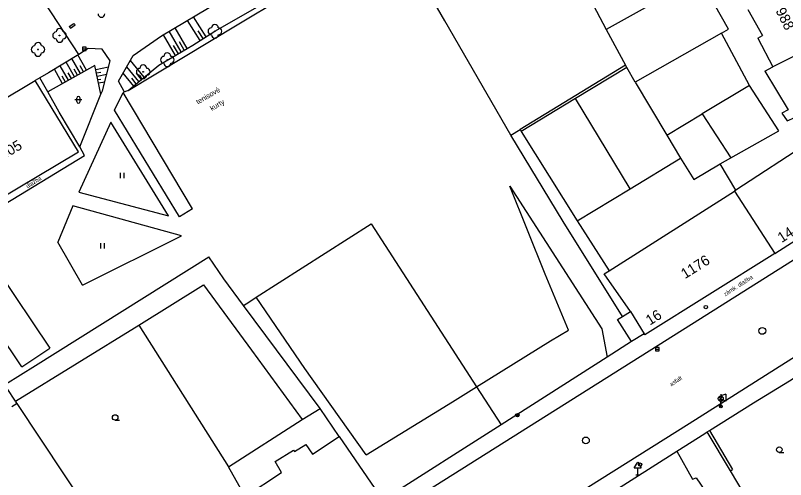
# Model space of a CAD drawing. Extents: x -493753 to -49290, y -1127285 to -112654.
# Drawn here: x -492989.6 to -492877.4, y -1126833.9 to -1126766.2 of the extents above; entities that cross this region are included whole.
import ezdxf

# ---------------------------------------------------------------- set-up
doc = ezdxf.new("R2010")
doc.units = 0
for name, color, linetype in [('Vrstva 10', 7, 'Continuous'), ('Vrstva 11', 7, 'Continuous'), ('Vrstva 14', 7, 'Continuous'), ('Vrstva 15', 7, 'Continuous'), ('Vrstva 22', 7, 'Continuous'), ('Vrstva 24', 7, 'Continuous'), ('Vrstva 25', 7, 'Continuous'), ('Vrstva 27', 7, 'Continuous'), ('Vrstva 28', 7, 'Continuous'), ('Vrstva 33', 7, 'Continuous'), ('Vrstva 34', 7, 'Continuous'), ('Vrstva 36', 7, 'Continuous'), ('Vrstva 40', 7, 'Continuous'), ('Vrstva 42', 7, 'Continuous'), ('Vrstva 43', 7, 'Continuous'), ('Vrstva 44', 7, 'Continuous'), ('Vrstva 5', 7, 'Continuous'), ('Vrstva 7', 7, 'Continuous'), ('Vrstva 8', 7, 'Continuous')]:
    doc.layers.add(name, color=color, linetype=linetype)

msp = doc.modelspace()

# ---------------------------------------------------------------- linework, layer by layer
at = {"layer": 'Vrstva 10'}
for p, q in [((-492975.13, -1126780.03), (-492973.88, -1126777.47)), ((-492980.17, -1126785.39), (-492977.11, -1126777.7)), ((-492980.17, -1126785.39), (-492983.2, -1126780.31)), ((-492965.68, -1126795.57), (-492975.13, -1126780.03)), ((-492975.69, -1126781.77), (-492980.35, -1126792)), ((-492967.26, -1126795.46), (-492975.69, -1126781.77)), ((-492979.48, -1126786.63), (-492980.17, -1126785.39)), ((-492994, -1126795.48), (-492979.48, -1126786.63)), ((-492980.35, -1126792), (-492967.26, -1126795.46)), ((-492981.18, -1126793.99), (-492983.38, -1126799.26)), ((-492965.37, -1126798.33), (-492981.18, -1126793.99)), ((-492963.78, -1126794.44), (-492965.68, -1126795.57)), ((-492979.78, -1126805.53), (-492965.37, -1126798.33)), ((-492979.78, -1126805.53), (-492983.38, -1126799.26)), ((-492989.32, -1126822.79), (-492990.07, -1126823.27))]:
    msp.add_line(p, q, dxfattribs=at)
for points in [[(-492983.2, -1126780.31), (-492984.83, -1126777.38), (-492985.98, -1126775.31)], [(-492854.19, -1126787.98), (-492891.13, -1126811.28), (-492948.31, -1126847.31), (-492955.31, -1126851.81)], [(-492904.053, -1126954.885), (-492911.56, -1126943.66), (-492926.77, -1126920.75), (-492945.39, -1126892.71), (-492949.82, -1126885.95), (-492959.97, -1126870.68), (-492960.01, -1126868.9), (-492945.16, -1126859.53), (-492913.38, -1126839.48), (-492891.47, -1126825.69), (-492847.54, -1126797.89)], [(-492899.87, -1126813.77), (-492901.89, -1126810.55), (-492901.17, -1126810.1), (-492900.02, -1126809.39)]]:
    msp.add_lwpolyline(points, dxfattribs=at)
at = {"layer": 'Vrstva 11'}
for points in [[(-492917.44, -1126783.69), (-492927.04, -1126767.04), (-492934.63, -1126753.93), (-492935.58, -1126752.3)], [(-492908.63, -1126758.55), (-492903.53, -1126768.31)], [(-492980.35, -1126771.91), (-492988.37, -1126759.59)], [(-492885.72, -1126768.25), (-492890, -1126760.67)], [(-492890.81, -1126761.13), (-492903.53, -1126768.31)], [(-492903.53, -1126768.31), (-492900.75, -1126773.48)], [(-492886.75, -1126768.83), (-492885.72, -1126768.25)], [(-492886.75, -1126768.83), (-492899.33, -1126775.97)], [(-492882.69, -1126776.47), (-492886.75, -1126768.83)], [(-492900.75, -1126773.48), (-492916.08, -1126782.87)], [(-492900.55, -1126773.84), (-492908, -1126778.36)], [(-492900.55, -1126773.84), (-492900.75, -1126773.48)], [(-492899.33, -1126775.97), (-492900.55, -1126773.84)], [(-492899.33, -1126775.97), (-492894.73, -1126783.66)], [(-492882.69, -1126776.47), (-492889.59, -1126780.59)], [(-492878.42, -1126783.07), (-492882.69, -1126776.47)], [(-492908, -1126778.36), (-492915.91, -1126783.15)], [(-492900.05, -1126791.49), (-492908, -1126778.36)], [(-492894.73, -1126783.66), (-492889.59, -1126780.59)], [(-492889.59, -1126780.59), (-492885.42, -1126786.99)], [(-492917.44, -1126783.69), (-492916.08, -1126782.87)], [(-492916.08, -1126782.87), (-492915.91, -1126783.15)], [(-492885.42, -1126786.99), (-492878.42, -1126783.07)], [(-492909.82, -1126796.26), (-492917.44, -1126783.69)], [(-492915.91, -1126783.15), (-492907.77, -1126796.17)], [(-492894.73, -1126783.66), (-492892.72, -1126787.05)], [(-492900.05, -1126791.49), (-492892.72, -1126787.05)], [(-492892.72, -1126787.05), (-492890.8, -1126790.13)], [(-492886.94, -1126787.87), (-492885.42, -1126786.99)], [(-492890.8, -1126790.13), (-492886.94, -1126787.87)], [(-492884.66, -1126791.7), (-492886.94, -1126787.87)], [(-492922.44, -1126820.36), (-492911.66, -1126813.65), (-492909.04, -1126812.09), (-492912.45, -1126803.94), (-492917.6, -1126791.1), (-492909.89, -1126803.03), (-492904.17, -1126811.91), (-492903.39, -1126816.02)], [(-492907.77, -1126796.17), (-492900.05, -1126791.49)], [(-492901.17, -1126810.1), (-492909.82, -1126796.26)], [(-492907.77, -1126796.17), (-492903.13, -1126803.47)], [(-492954.49, -1126807.31), (-492937.77, -1126796.58)], [(-492937.77, -1126796.58), (-492922.44, -1126820.36)], [(-492986.65, -1126817.24), (-492961.39, -1126801.41)], [(-492959.22, -1126804.6), (-492961.39, -1126801.41)], [(-492971.6, -1126811.35), (-492962.19, -1126805.47)], [(-492962.19, -1126805.47), (-492955.17, -1126815.03)], [(-492956.33, -1126808.49), (-492959.22, -1126804.6)], [(-492955.56, -1126808), (-492954.49, -1126807.31)], [(-492938.49, -1126830.28), (-492947.41, -1126817.67), (-492954.49, -1126807.31)], [(-492956.33, -1126808.49), (-492955.56, -1126808)], [(-492945.2, -1126823.5), (-492956.33, -1126808.49)], [(-492989.55, -1126822.44), (-492971.6, -1126811.35)], [(-492971.6, -1126811.35), (-492958.55, -1126832.01)], [(-492955.17, -1126815.03), (-492947.81, -1126825.12)], [(-492991, -1126819.96), (-492986.65, -1126817.24)], [(-492938.49, -1126830.28), (-492925.91, -1126822.52), (-492922.44, -1126820.36)], [(-492922.44, -1126820.36), (-492918.86, -1126825.91)], [(-492947.81, -1126825.12), (-492945.2, -1126823.5)], [(-492942.42, -1126827.57), (-492945.2, -1126823.5)], [(-492958.55, -1126832.01), (-492947.81, -1126825.12)], [(-492888.51, -1126826.72), (-492885.15, -1126832.41)], [(-492885.47, -1126832.6), (-492888.83, -1126826.92)], [(-492956.13, -1126836.32), (-492958.55, -1126832.01)], [(-492885.47, -1126832.6), (-492885.15, -1126832.41)], [(-492877.8, -1126845.53), (-492885.47, -1126832.6)]]:
    msp.add_lwpolyline(points, dxfattribs=at)
at = {"layer": 'Vrstva 14'}
for p, q in [((-492968.29, -1126769.22), (-492959.8, -1126764.17)), ((-492960.52, -1126768.55), (-492952.96, -1126764.21)), ((-492972.4, -1126772.09), (-492968.29, -1126769.22)), ((-492963.73, -1126770.58), (-492960.52, -1126768.55)), ((-492968.67, -1126773.46), (-492963.73, -1126770.58)), ((-492976.93, -1126771.13), (-492978.97, -1126771.06)), ((-492975.77, -1126772.85), (-492976.93, -1126771.13)), ((-492976.89, -1126777.24), (-492975.77, -1126772.85)), ((-492974.55, -1126775.8), (-492972.4, -1126772.09)), ((-492978, -1126773.53), (-492984.83, -1126777.38)), ((-492977.11, -1126777.7), (-492978, -1126773.53)), ((-492973.13, -1126777.17), (-492968.67, -1126773.46)), ((-492973.71, -1126777.31), (-492974.55, -1126775.8)), ((-492977.11, -1126777.7), (-492976.89, -1126777.24)), ((-492973.71, -1126777.31), (-492973.13, -1126777.17))]:
    msp.add_line(p, q, dxfattribs=at)
for points in [[(-492978.97, -1126771.06), (-492980.35, -1126771.91), (-492984.72, -1126774.59)], [(-492984.72, -1126774.59), (-492985.98, -1126775.31), (-492986.7, -1126775.71)]]:
    msp.add_lwpolyline(points, dxfattribs=at)
at = {"layer": 'Vrstva 15'}
for p, q in [((-492962.64, -1126769.89), (-492964.49, -1126766.96)), ((-492961.8, -1126769.36), (-492963.63, -1126766.45)), ((-492964.54, -1126771.05), (-492966.3, -1126768.04)), ((-492962.22, -1126769.62), (-492962.96, -1126768.46)), ((-492966.27, -1126772.06), (-492968.02, -1126769.06)), ((-492965.41, -1126771.56), (-492967.16, -1126768.55)), ((-492965.84, -1126771.81), (-492966.54, -1126770.61)), ((-492964.97, -1126771.31), (-492965.68, -1126770.1)), ((-492980.09, -1126774.71), (-492981.33, -1126772.51)), ((-492979.22, -1126774.22), (-492980.48, -1126771.99)), ((-492970.81, -1126775.24), (-492972.82, -1126772.81)), ((-492982.7, -1126776.18), (-492983.89, -1126774.08)), ((-492981.83, -1126775.69), (-492983.04, -1126773.56)), ((-492980.96, -1126775.2), (-492982.18, -1126773.03)), ((-492980.53, -1126774.95), (-492981.02, -1126774.08)), ((-492979.65, -1126774.46), (-492980.15, -1126773.58)), ((-492977.87, -1126774.13), (-492975.99, -1126773.73)), ((-492971.57, -1126775.88), (-492973.35, -1126773.74)), ((-492982.27, -1126775.94), (-492982.75, -1126775.09)), ((-492981.4, -1126775.44), (-492981.88, -1126774.58)), ((-492977.77, -1126774.62), (-492977.11, -1126774.48)), ((-492977.66, -1126775.11), (-492976.27, -1126774.81)), ((-492972.34, -1126776.52), (-492973.89, -1126774.66)), ((-492971.19, -1126775.56), (-492971.95, -1126774.64)), ((-492977.56, -1126775.59), (-492977.1, -1126775.5)), ((-492977.46, -1126776.08), (-492976.55, -1126775.89)), ((-492971.96, -1126776.2), (-492972.62, -1126775.4))]:
    msp.add_line(p, q, dxfattribs=at)
at = {"layer": 'Vrstva 22'}
for centre in [(-492960.52, -1126768.55), (-492983.13, -1126769.15), (-492986.27, -1126771.19), (-492967.45, -1126772.7), (-492970.95, -1126774.45)]:
    msp.add_circle(centre, 0.05, dxfattribs=at)
for centre, start, end in [((-492977.03, -1126766.01), 180, 0), ((-492983.13, -1126768.65), 0, 180), ((-492961.02, -1126768.55), 90, 270), ((-492960.52, -1126768.05), 0, 180), ((-492960.02, -1126768.55), 270, 90), ((-492983.63, -1126769.15), 90, 270), ((-492983.13, -1126769.65), 180, 0), ((-492982.63, -1126769.15), 270, 90), ((-492960.52, -1126769.05), 180, 0), ((-492986.77, -1126771.19), 90, 270), ((-492986.27, -1126770.69), 0, 180), ((-492985.77, -1126771.19), 270, 90), ((-492986.27, -1126771.69), 180, 0), ((-492967.45, -1126772.2), 0, 180), ((-492967.95, -1126772.7), 90, 270), ((-492966.95, -1126772.7), 270, 90), ((-492971.45, -1126774.45), 90, 270), ((-492970.95, -1126773.95), 0, 180), ((-492970.45, -1126774.45), 270, 90), ((-492967.45, -1126773.2), 180, 0), ((-492970.95, -1126774.95), 180, 0)]:
    msp.add_arc(centre, 0.5, start, end, dxfattribs=at)
at = {"layer": 'Vrstva 24'}
for p, q in [((-492981.71, -1126767.84), (-492981.04, -1126767.43)), ((-492981.71, -1126767.84), (-492981.55, -1126768.1)), ((-492981.55, -1126768.1), (-492980.88, -1126767.63)), ((-492980.88, -1126767.63), (-492981.04, -1126767.43))]:
    msp.add_line(p, q, dxfattribs=at)
at = {"layer": 'Vrstva 25'}
for radius in [0.25, 0.158, 0.05]:
    msp.add_circle((-492916.48, -1126824.5), radius, dxfattribs=at)
at = {"layer": 'Vrstva 27'}
for p, q in [((-492979.77, -1126771.11), (-492979.27, -1126771.11)), ((-492896.35, -1126814.86), (-492895.85, -1126814.86))]:
    msp.add_line(p, q, dxfattribs=at)
for points in [[(-492979.77, -1126771.36), (-492979.27, -1126771.36), (-492979.27, -1126770.86), (-492979.77, -1126770.86)], [(-492896.35, -1126815.11), (-492895.85, -1126815.11), (-492895.85, -1126814.61), (-492896.35, -1126814.61)]]:
    msp.add_lwpolyline(points, close=True, dxfattribs=at)
for centre in [(-492880.83, -1126812.2), (-492906.51, -1126828.17)]:
    msp.add_circle(centre, 0.5, dxfattribs=at)
at = {"layer": 'Vrstva 28'}
for centre in [(-492889.04, -1126808.74), (-492898.61, -1126831.69)]:
    msp.add_circle(centre, 0.25, dxfattribs=at)
at = {"layer": 'Vrstva 33'}
for p, q in [((-492887.135, -1126821.815), (-492886.605, -1126822.345)), ((-492887.135, -1126822.345), (-492886.605, -1126821.815)), ((-492886.87, -1126821.43), (-492886.87, -1126823.18)), ((-492886.12, -1126821.43), (-492886.87, -1126821.68)), ((-492886.12, -1126822.43), (-492886.87, -1126822.13)), ((-492886.12, -1126821.43), (-492886.12, -1126822.43)), ((-492886.87, -1126823.23), (-492886.87, -1126822.455))]:
    msp.add_line(p, q, dxfattribs=at)
for centre, radius in [((-492886.87, -1126822.08), 0.375), ((-492886.87, -1126823.23), 0.19), ((-492886.87, -1126823.23), 0.05)]:
    msp.add_circle(centre, radius, dxfattribs=at)
at = {"layer": 'Vrstva 34'}
for p, q in [((-492899.46, -1126832.16), (-492898.96, -1126831.31)), ((-492898.96, -1126831.31), (-492898.46, -1126832.16)), ((-492899.46, -1126832.16), (-492898.46, -1126832.16)), ((-492898.96, -1126833.16), (-492898.96, -1126832.16)), ((-492899.21, -1126833.16), (-492898.71, -1126833.16))]:
    msp.add_line(p, q, dxfattribs=at)
at = {"layer": 'Vrstva 36'}
for p, q in [((-492979.89, -1126778.54), (-492980.89, -1126778.54)), ((-492980.64, -1126778.79), (-492980.64, -1126778.29)), ((-492980.14, -1126778.79), (-492980.14, -1126778.29)), ((-492974.24, -1126789.93), (-492974.24, -1126789.18)), ((-492973.74, -1126789.93), (-492973.74, -1126789.18)), ((-492977.11, -1126800.19), (-492977.11, -1126799.44)), ((-492976.61, -1126800.19), (-492976.61, -1126799.44)), ((-492975.042, -1126825.22), (-492974.392, -1126825.217)), ((-492878.352, -1126829.92), (-492877.702, -1126829.917))]:
    msp.add_line(p, q, dxfattribs=at)
for centre in [(-492975.042, -1126824.817), (-492878.352, -1126829.517)]:
    msp.add_circle(centre, 0.403, dxfattribs=at)
for centre, start, end in [((-492980.39, -1126778.29), 0, 180), ((-492980.39, -1126778.79), 180, 0)]:
    msp.add_arc(centre, 0.25, start, end, dxfattribs=at)
at = {"layer": 'Vrstva 5'}
for p, q in [((-492881.48, -1126769.56), (-492880.77, -1126769.15)), ((-492880.45, -1126774.34), (-492879.29, -1126773.73)), ((-493000.31, -1126783.84), (-492986.7, -1126775.71)), ((-492980.38, -1126786.1), (-492986.7, -1126775.71)), ((-492994.08, -1126794.28), (-492980.38, -1126786.1)), ((-492995.98, -1126797.74), (-492984.57, -1126814.7)), ((-492988.62, -1126817.43), (-493000.09, -1126800.53)), ((-492988.62, -1126817.43), (-492984.57, -1126814.7)), ((-492946.33, -1126830.18), (-492942.42, -1126827.57)), ((-492948.92, -1126829.78), (-492947.27, -1126828.74)), ((-492947.27, -1126828.74), (-492946.33, -1126830.18)), ((-492951.73, -1126831.24), (-492949.08, -1126829.58)), ((-492949.08, -1126829.58), (-492948.92, -1126829.78)), ((-492950.83, -1126832.85), (-492951.73, -1126831.24)), ((-492956.13, -1126836.32), (-492950.83, -1126832.85))]:
    msp.add_line(p, q, dxfattribs=at)
for points in [[(-492882.94, -1126765.38), (-492880.77, -1126769.15)], [(-492881.48, -1126769.56), (-492879.29, -1126773.73)], [(-492869.75, -1126768.94), (-492879.29, -1126773.73)], [(-492880.45, -1126774.34), (-492877.07, -1126780), (-492877.99, -1126780.46), (-492877.21, -1126781.59), (-492876.08, -1126781.12)], [(-492878.98, -1126800.93), (-492858.93, -1126788.06), (-492860.11, -1126785.98), (-492861.62, -1126783.3), (-492866.02, -1126775.51)], [(-492876.08, -1126781.12), (-492873.97, -1126784.71), (-492884.66, -1126791.7), (-492884.87, -1126791.83)], [(-492903.13, -1126803.47), (-492884.87, -1126791.83)], [(-492884.87, -1126791.83), (-492878.98, -1126800.93)], [(-492878.98, -1126800.93), (-492897.9, -1126812.78), (-492898.01, -1126812.61)], [(-492900.02, -1126809.39), (-492903.82, -1126803.91), (-492903.13, -1126803.47)], [(-492900.02, -1126809.39), (-492898.01, -1126812.61)], [(-492942.42, -1126827.57), (-492936.05, -1126836.89), (-492935.94, -1126837.06)], [(-492902.96, -1126835.91), (-492893.25, -1126829.75)], [(-492893.25, -1126829.75), (-492890.97, -1126833.83), (-492890.45, -1126833.62), (-492887.38, -1126838.08), (-492887.79, -1126838.59), (-492885.36, -1126842.22), (-492894.69, -1126848.17)]]:
    msp.add_lwpolyline(points, dxfattribs=at)
at = {"layer": 'Vrstva 7'}
for p, q in [((-492957.29, -1126767.63), (-492940.93, -1126757.75)), ((-492973.13, -1126777.17), (-492957.29, -1126767.63)), ((-492973.13, -1126777.17), (-492973.88, -1126777.47)), ((-492963.78, -1126794.44), (-492973.88, -1126777.47))]:
    msp.add_line(p, q, dxfattribs=at)
for points in [[(-492898.01, -1126812.61), (-492899.87, -1126813.77)], [(-492899.87, -1126813.77), (-492903.39, -1126816.02), (-492918.86, -1126825.91), (-492936.05, -1126836.89)], [(-492975.61, -1126843.41), (-492989.32, -1126822.79), (-492989.48, -1126822.54)], [(-492889.2, -1126827.15), (-492888.83, -1126826.92), (-492888.51, -1126826.72), (-492882.12, -1126822.71)]]:
    msp.add_lwpolyline(points, dxfattribs=at)
at = {"layer": 'Vrstva 8'}
for points in [[(-492882.12, -1126822.71), (-492876.84, -1126819.46), (-492875.48, -1126818.62)], [(-492989.48, -1126822.54), (-492989.55, -1126822.44), (-492990.75, -1126820.58)], [(-492893.25, -1126829.75), (-492889.2, -1126827.15)]]:
    msp.add_lwpolyline(points, dxfattribs=at)

# ---------------------------------------------------------------- texts
at = {"layer": 'Vrstva 40'}
for s, rotation, p in [('dlažba', 31.90478, (-492987.782, -1126791.439)), ('zámk. dlažba', 32.93637, (-492886.221, -1126807.183)), ('asfalt', 33.84089, (-492894.075, -1126820.321))]:
    msp.add_text(s, height=0.6, rotation=rotation, dxfattribs=at).set_placement(p)
at = {"layer": 'Vrstva 42'}
for s, rotation, p in [('tenisové', 30.3549, (-492962.992, -1126779.231)), ('kurty', 30.41678, (-492960.966, -1126780.164))]:
    msp.add_text(s, height=0.75, rotation=rotation, dxfattribs=at).set_placement(p)
at = {"layer": 'Vrstva 43'}
for s, rotation, p in [('988', 296.64431, (-492878.922, -1126765.549)), ('405', 30.84059, (-492991.309, -1126787.295)), ('1176', 32.04402, (-492892.078, -1126804.675))]:
    msp.add_text(s, height=1.5, rotation=rotation, dxfattribs=at).set_placement(p)
at = {"layer": 'Vrstva 44'}
for s, rotation, p in [('14', 32.69159, (-492877.995, -1126799.411)), ('16', 32.04402, (-492897.198, -1126811.449))]:
    msp.add_text(s, height=1.5, rotation=rotation, dxfattribs=at).set_placement(p)

doc.saveas('drawing.dxf')
